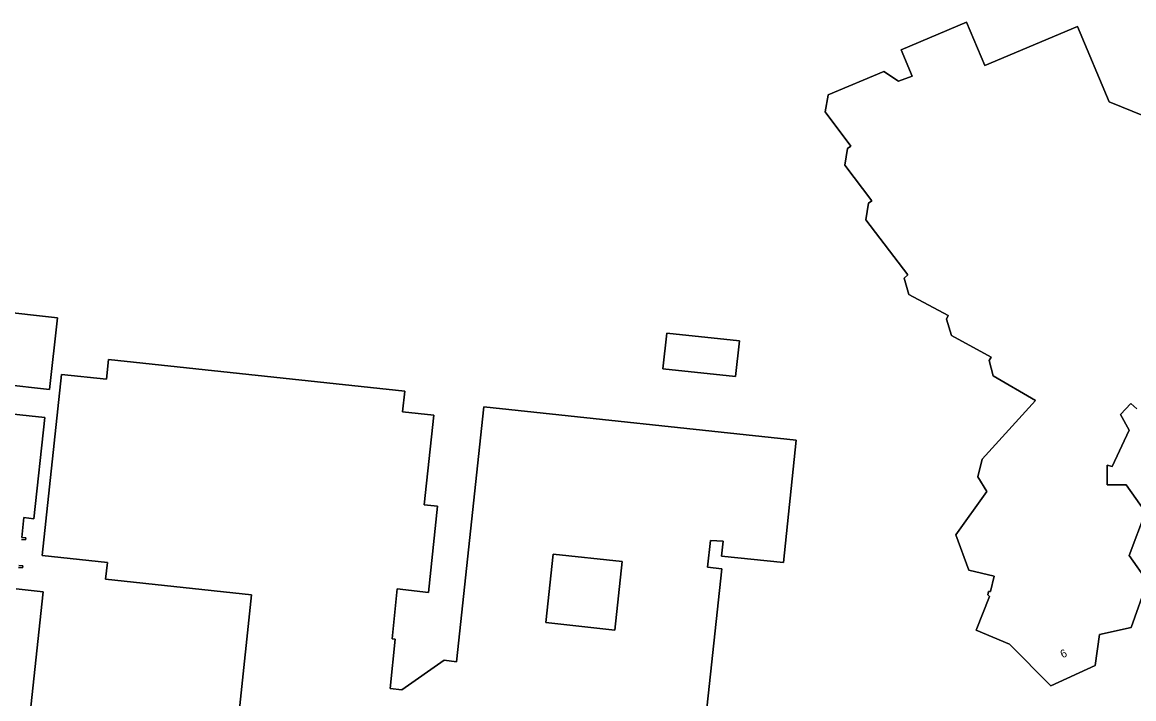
# Model space of a CAD drawing. Extents: x 162184 to 163154, y 385507 to 386516.
# Drawn here: x 162826.3 to 162965.2, y 386294.4 to 386379 of the extents above; entities that cross this region are included whole.
import ezdxf

# ---------------------------------------------------------------- set-up
doc = ezdxf.new("R2010")
doc.units = 0
for name, color, linetype in [('IMGEO_Erf', 7, 'Continuous'), ('IMGEO_Pand', 7, 'Continuous'), ('IMGEO_Pand_nummerreeks', 7, 'Continuous')]:
    doc.layers.add(name, color=color, linetype=linetype)

msp = doc.modelspace()

# ---------------------------------------------------------------- linework, layer by layer
at = {"layer": 'IMGEO_Erf'}
for points in [[(162965.62, 386330.63), (162964.89, 386331.32), (162963.6, 386329.95), (162964.65, 386327.96), (162962.53, 386323.42), (162961.94, 386323.6), (162961.91, 386321.12), (162964.29, 386321.16), (162966.71, 386317.73), (162964.65, 386312.29), (162966.97, 386309.04), (162964.91, 386303.32), (162960.98, 386302.41), (162960.4, 386298.54), (162954.88, 386296), (162949.71, 386301.23), (162945.55, 386302.98), (162947.23, 386307.17), (162947.01, 386307.4), (162947.11, 386307.82), (162947.32, 386307.8), (162947.78, 386309.74), (162944.65, 386310.48), (162942.99, 386314.89), (162946.87, 386320.31), (162945.76, 386322.15), (162946.3, 386324.37), (162952.98, 386331.68), (162947.69, 386334.77), (162947.19, 386336.7), (162947.41, 386337.1), (162942.46, 386339.8), (162941.86, 386341.87), (162942.04, 386342.3), (162937.14, 386344.94), (162936.54, 386346.98), (162936.99, 386347.39), (162931.77, 386354.28), (162932.11, 386356.34), (162932.49, 386356.64), (162929.14, 386361.11), (162929.48, 386363.19), (162929.87, 386363.48), (162926.67, 386367.78), (162927.04, 386369.85), (162927.07, 386369.89), (162934.02, 386372.81), (162935.85, 386371.59), (162937.56, 386372.24), (162936.17, 386375.54), (162944.36, 386378.98), (162946.62, 386373.55), (162958.2, 386378.44), (162962.19, 386369.04), (162978.08, 386362.55)], [(162853.44, 386292.77), (162855, 386307.38), (162836.76, 386309.33), (162836.98, 386311.44), (162828.84, 386312.31), (162831.26, 386334.95), (162836.86, 386334.35), (162837.12, 386336.83), (162874.14, 386332.87), (162873.86, 386330.28), (162877.76, 386329.87), (162876.56, 386318.66), (162878.25, 386318.48), (162877.1, 386307.68), (162873.21, 386308.12), (162872.55, 386301.9), (162872.96, 386301.86), (162872.3, 386295.68), (162873.78, 386295.53), (162879.06, 386299.2), (162880.61, 386299.03), (162884.02, 386330.91), (162923.07, 386326.73), (162921.46, 386311.42), (162913.74, 386312.21), (162913.92, 386314.08), (162912.35, 386314.2), (162911.99, 386310.84), (162913.77, 386310.65), (162910.37, 386278.87)], [(162807.64, 386331.84), (162829.14, 386329.54), (162827.79, 386316.91)], [(162827.79, 386316.91), (162826.55, 386317.05), (162826.28, 386314.57), (162826.78, 386314.52), (162826.75, 386314.26), (162826.25, 386314.31)], [(162825.91, 386311.06), (162826.4, 386311.01), (162826.38, 386310.75), (162825.88, 386310.8)], [(162825.59, 386308.12), (162828.95, 386307.77), (162824.74, 386268.5), (162828.43, 386268.1), (162826.78, 386252.68), (162831.82, 386252.14), (162834.44, 386256.13), (162834.71, 386255.95), (162834.38, 386255.45), (162842.99, 386250), (162843.69, 386249.56), (162843.74, 386250), (162843.83, 386250.9), (162848.55, 386250.38), (162848.51, 386250), (162846.42, 386230.88), (162845.87, 386225.91), (162841.59, 386226.37), (162841.33, 386223.97), (162841.89, 386223.9), (162841.86, 386223.6), (162838.57, 386223.95)]]:
    msp.add_lwpolyline(points, dxfattribs=at)
for points in [[(162829.74, 386333.07), (162805.87, 386335.72), (162806.82, 386344.7), (162830.73, 386342.04)], [(162906.4, 386335.64), (162906.88, 386340.1), (162915.96, 386339.13), (162915.49, 386334.67)], [(162901.33, 386311.55), (162892.67, 386312.48), (162891.75, 386303.91), (162900.41, 386302.99)]]:
    msp.add_lwpolyline(points, close=True, dxfattribs=at)
at = {"layer": 'IMGEO_Pand'}
for points in [[(162978.08, 386362.55), (162962.19, 386369.04), (162958.2, 386378.44), (162946.62, 386373.55), (162944.36, 386378.98), (162936.17, 386375.54), (162937.56, 386372.24), (162935.85, 386371.59), (162934.02, 386372.81), (162927.07, 386369.89), (162927.04, 386369.85), (162926.67, 386367.78), (162929.87, 386363.48), (162929.48, 386363.19), (162929.14, 386361.11), (162932.49, 386356.64), (162932.11, 386356.34), (162931.77, 386354.28), (162936.99, 386347.39), (162936.54, 386346.98), (162937.14, 386344.94), (162942.04, 386342.3), (162941.86, 386341.87), (162942.46, 386339.8), (162947.41, 386337.1), (162947.19, 386336.7), (162947.69, 386334.77), (162952.98, 386331.68), (162946.3, 386324.37), (162945.76, 386322.15), (162946.87, 386320.31), (162942.99, 386314.89), (162944.65, 386310.48), (162947.78, 386309.74), (162947.32, 386307.8), (162947.11, 386307.82), (162947.01, 386307.4), (162947.23, 386307.17), (162945.55, 386302.98), (162949.71, 386301.23), (162954.88, 386296), (162960.4, 386298.54), (162960.98, 386302.41), (162964.91, 386303.32), (162966.97, 386309.04), (162964.65, 386312.29), (162966.71, 386317.73), (162964.29, 386321.16), (162961.91, 386321.12), (162961.94, 386323.6), (162962.53, 386323.42), (162964.65, 386327.96), (162963.6, 386329.95), (162964.89, 386331.32), (162965.62, 386330.63)], [(162910.37, 386278.87), (162913.77, 386310.65), (162911.99, 386310.84), (162912.35, 386314.2), (162913.92, 386314.08), (162913.74, 386312.21), (162921.46, 386311.42), (162923.07, 386326.73), (162884.02, 386330.91), (162880.61, 386299.03), (162879.06, 386299.2), (162873.78, 386295.53), (162872.3, 386295.68), (162872.96, 386301.86), (162872.55, 386301.9), (162873.21, 386308.12), (162877.1, 386307.68), (162878.25, 386318.48), (162876.56, 386318.66), (162877.76, 386329.87), (162873.86, 386330.28), (162874.14, 386332.87), (162837.12, 386336.83), (162836.86, 386334.35), (162831.26, 386334.95), (162828.84, 386312.31), (162836.98, 386311.44), (162836.76, 386309.33), (162855, 386307.38), (162853.44, 386292.77)], [(162826.25, 386314.31), (162826.75, 386314.26), (162826.78, 386314.52), (162826.28, 386314.57), (162826.55, 386317.05), (162827.79, 386316.91), (162829.14, 386329.54), (162807.64, 386331.84)], [(162825.88, 386310.8), (162826.38, 386310.75), (162826.4, 386311.01), (162825.91, 386311.06)], [(162838.57, 386223.95), (162841.86, 386223.6), (162841.89, 386223.9), (162841.33, 386223.97), (162841.59, 386226.37), (162845.87, 386225.91), (162846.42, 386230.88), (162848.51, 386250), (162848.55, 386250.38), (162843.83, 386250.9), (162843.74, 386250), (162843.69, 386249.56), (162842.99, 386250), (162834.38, 386255.45), (162834.71, 386255.95), (162834.44, 386256.13), (162831.82, 386252.14), (162826.78, 386252.68), (162828.43, 386268.1), (162824.74, 386268.5), (162828.95, 386307.77)], [(162828.95, 386307.77), (162825.59, 386308.12)]]:
    msp.add_lwpolyline(points, dxfattribs=at)
for points in [[(162830.73, 386342.04), (162806.82, 386344.7), (162805.87, 386335.72), (162829.74, 386333.07)], [(162915.49, 386334.67), (162915.96, 386339.13), (162906.88, 386340.1), (162906.4, 386335.64)], [(162900.41, 386302.99), (162891.75, 386303.91), (162892.67, 386312.48), (162901.33, 386311.55)]]:
    msp.add_lwpolyline(points, close=True, dxfattribs=at)

# ---------------------------------------------------------------- texts
at = {"layer": 'IMGEO_Pand_nummerreeks'}
msp.add_text('6', height=1, rotation=24.7403, dxfattribs=at).set_placement((162956.34, 386299.44))

doc.saveas('drawing.dxf')
